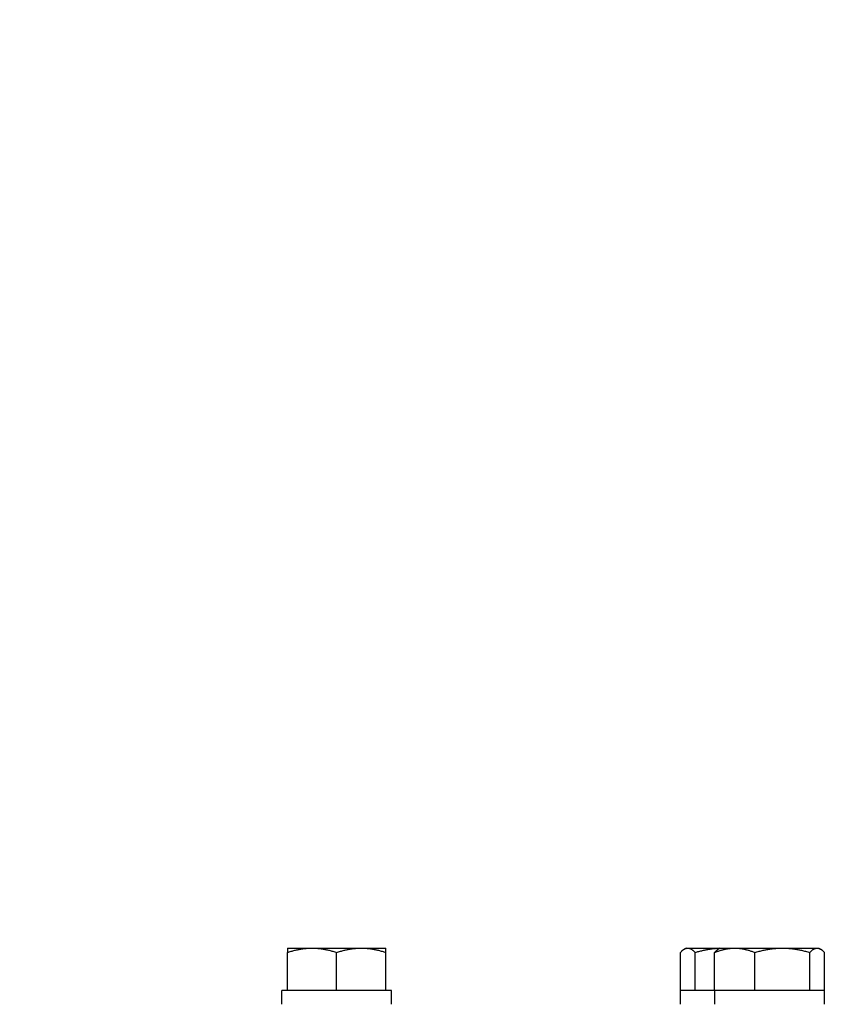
# Model space of a CAD drawing. Header units: inches. Extents: x 1 to 669, y 0 to 417.
# Tile 313 of 448: x 326.85 to 330.51, y 269.63 to 274. Entities that reach past the tile are written whole.
import ezdxf

# ---------------------------------------------------------------- set-up
doc = ezdxf.new("R2010")
doc.units = ezdxf.units.IN
doc.header["$LTSCALE"] = 12
doc.header["$MEASUREMENT"] = 0
doc.header["$PDMODE"] = 1
doc.layers.get('Defpoints').update_dxf_attribs({"linetype": 'CONTINUOUS'})
doc.layers.add('D', color=2, linetype='CONTINUOUS')
doc.layers.add('X', color=1, linetype='CONTINUOUS')
doc.styles.get("Standard").update_dxf_attribs({"font": 'SIMPLEX.SHX', "width": 0.875})
doc.dimstyles.new('STANDARD$0', dxfattribs={"dimscale": 32, "dimtxt": 0.09375, "dimasz": 0.0625, "dimexe": 0.03125, "dimexo": 0.03125, "dimgap": 0.03125, "dimtad": 1, "dimtih": 1, "dimtoh": 1, "dimdec": 4, "dimzin": 12, "dimdsep": 46, "dimlunit": 5, "dimtxsty": 'Standard', "dimcen": -0.03125, "dimclrd": 256, "dimclre": 256, "dimclrt": 256, "dimadec": 0, "dimazin": 0, "dimtfac": 0.875, "dimtdec": 4, "dimtofl": 0, "dimtmove": 0, "dimatfit": 3, "dimfxl": 1, "dimtolj": 1, "dimtzin": 12, "dimlwd": 13, "dimlwe": 13, "dimarcsym": 0})

# ---------------------------------------------------------------- blocks, each defined once
blk = doc.blocks.new('*D70')
at = {"layer": 'D', "lineweight": 13, "transparency": 16777216}
for p, q in [((327.5446, 287.0038), (425.2048, 287.0038)), ((424.2048, 285.0038), (424.2048, 231.3716)), ((424.2048, 167.621), (424.2048, 223.2466)), ((370.1312, 165.621), (425.2048, 165.621))]:
    blk.add_line(p, q, dxfattribs=at)
at = {"layer": 'D', "transparency": 16777216}
for points in [[(423.8715, 285.0038), (424.5382, 285.0038), (424.2048, 287.0038)], [(423.8715, 167.621), (424.5382, 167.621), (424.2048, 165.621)]]:
    blk.add_solid(points, dxfattribs=at)
at = {"layer": 'Defpoints', "color": 0, "transparency": 16777216}
for p in [(326.5446, 287.0038), (369.1312, 165.621), (424.2048, 165.621)]:
    blk.add_point(p, dxfattribs=at)
at = {"layer": 'D', "transparency": 16777216, "insert": (424.2048, 227.3091), "char_height": 3, "attachment_point": 5}
blk.add_mtext('\\A1;121{\\H0.875x;\\S1/2;}{}{\\C2;%%p1}', dxfattribs=at)

msp = doc.modelspace()

# ---------------------------------------------------------------- linework, layer by layer
at = {"layer": 'X', "extrusion": (-1, 4.93038e-32, -2.22045e-16)}
for p, q in [((328.04093, 269.87527), (328.47893, 269.87527)), ((328.04093, 269.68727), (328.04093, 269.85571)), ((328.25993, 269.68727), (328.25993, 269.85571)), ((328.47893, 269.68727), (328.47893, 269.85571)), ((329.78887, 269.62527), (329.78811, 269.85571)), ((329.81337, 269.87527), (329.80565, 269.87081)), ((329.81337, 269.87527), (330.40372, 269.87527)), ((329.85356, 269.68727), (329.85356, 269.85571)), ((329.94046, 269.68727), (329.94046, 269.85571)), ((329.96572, 269.87527), (329.958, 269.87081)), ((330.11927, 269.68727), (330.11927, 269.85571)), ((330.36354, 269.68727), (330.36354, 269.85571)), ((330.40372, 269.87527), (330.41145, 269.87081)), ((330.42822, 269.62527), (330.42899, 269.85571)), ((328.50343, 269.68727), (328.01643, 269.68727)), ((328.01643, 269.62527), (328.01643, 269.68727)), ((328.50343, 269.62527), (328.50343, 269.68727)), ((330.42822, 269.68727), (329.78887, 269.68727)), ((329.94122, 269.62527), (329.94122, 269.68727))]:
    msp.add_line(p, q, dxfattribs=at)
at = {"layer": 'X'}
for points, weights in [([(328.04093, 269.87527), (328.04093, 269.87527), (328.04093, 269.85571)], [1.89912449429, 1.89912449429, 1.76277349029]), ([(328.04093, 269.85571), (328.09961, 269.87527), (328.15043, 269.87527)], [1.76277349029, 1.89912449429, 1.89912449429]), ([(328.15043, 269.87527), (328.20125, 269.87527), (328.25993, 269.85571)], [1.89912449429, 1.89912449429, 1.76277349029]), ([(328.25993, 269.85571), (328.31861, 269.87527), (328.36943, 269.87527)], [1.76277349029, 1.89912449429, 1.89912449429]), ([(328.36943, 269.87527), (328.42025, 269.87527), (328.47893, 269.85571)], [1.89912449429, 1.89912449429, 1.76277349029]), ([(328.47893, 269.85571), (328.47893, 269.87527), (328.47893, 269.87527)], [1.76277349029, 1.89912449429, 1.89912449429]), ([(329.78811, 269.85571), (329.80565, 269.87527), (329.82083, 269.87527)], [1.76277349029, 1.89912449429, 1.89912449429]), ([(329.82083, 269.87527), (329.83602, 269.87527), (329.85356, 269.85571)], [1.89912449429, 1.89912449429, 1.76277349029]), ([(329.85356, 269.85571), (329.9135, 269.87363), (329.96547, 269.87512)], [1.76277349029, 1.88683573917, 1.89801695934]), ([(329.94046, 269.85571), (329.98837, 269.87527), (330.02987, 269.87527)], [1.76277349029, 1.89912449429, 1.89912449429]), ([(329.958, 269.87081), (329.94971, 269.86603), (329.94046, 269.85571)], [1.86620814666, 1.83213063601, 1.76277349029]), ([(330.02987, 269.87527), (330.07136, 269.87527), (330.11927, 269.85571)], [1.89912449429, 1.89912449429, 1.76277349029]), ([(330.11927, 269.85571), (330.18472, 269.87527), (330.2414, 269.87527)], [1.76277349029, 1.89912449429, 1.89912449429]), ([(330.2414, 269.87527), (330.29809, 269.87527), (330.36354, 269.85571)], [1.89912449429, 1.89912449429, 1.76277349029]), ([(330.36354, 269.85571), (330.38107, 269.87527), (330.39626, 269.87527)], [1.76277349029, 1.89912449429, 1.89912449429]), ([(330.39626, 269.87527), (330.41145, 269.87527), (330.42899, 269.85571)], [1.89912449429, 1.89912449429, 1.76277349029])]:
    msp.add_rational_spline(points, weights, degree=2, dxfattribs=at)

# ---------------------------------------------------------------- dimensions: what is measured, and where the dimension line sits
at = {"layer": 'D'}
dim = msp.add_linear_dim(base=(424.20482, 165.62097), p1=(326.54465, 287.0038), p2=(369.1312, 165.62097), angle=90, text='<>{}{\\C2;%%p1}', dimstyle='STANDARD$0', override={"dimdec": 1, "dimtp": 1, "dimtm": 1, "dimarcsym": 1}, dxfattribs=at)
dim.commit()
dim.dimension.update_dxf_attribs({"geometry": '*D70', "text_midpoint": (424.20482, 227.30911), "dimtype": 160})

doc.saveas('drawing.dxf')
